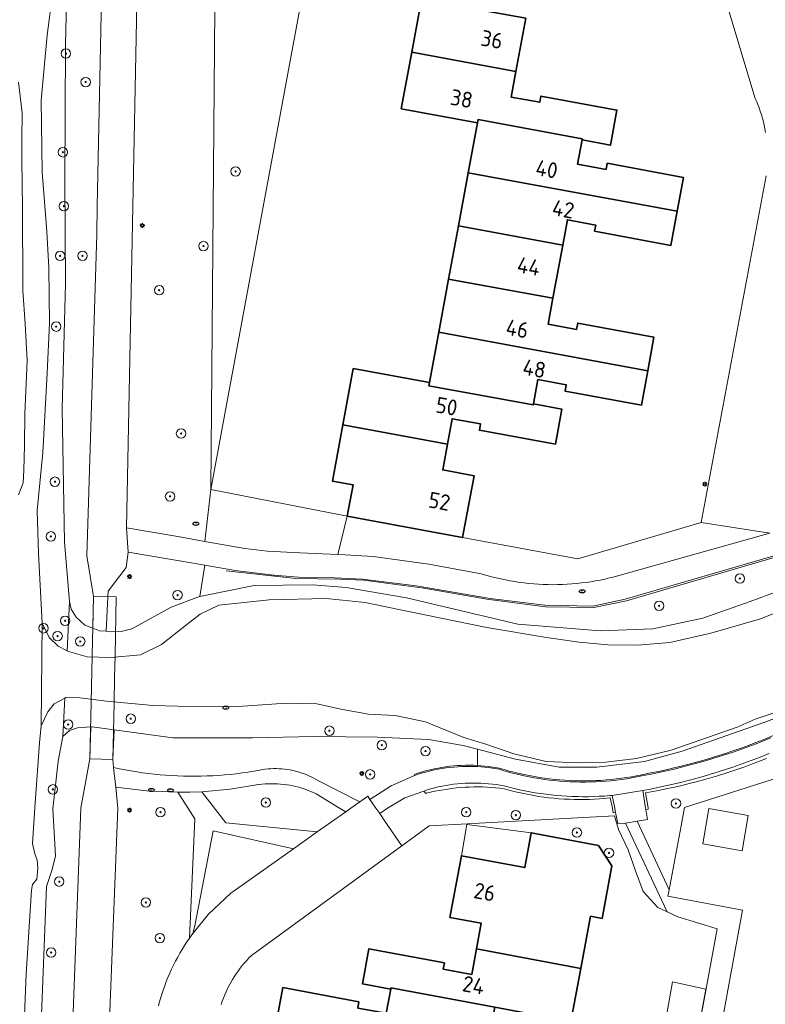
# Model space of a CAD drawing. Header units: metres. Extents: x 152610 to 160096, y 456114 to 462495.
# Tile 606 of 656: x 158664 to 158727, y 460733 to 460817. Entities that reach past the tile are written whole.
import ezdxf
from ezdxf.enums import TextEntityAlignment as Align

# ---------------------------------------------------------------- set-up
doc = ezdxf.new("R2010")
doc.units = ezdxf.units.M
doc.header["$LTSCALE"] = 0.5
doc.layers.get('0').update_dxf_attribs({"linetype": 'CONTINUOUS'})
for name, color, linetype, lineweight in [('B-PV-GR-BEPLANTING_CULTUUR_BOSPLANTSOEN-GV', 251, 'CONTINUOUS', 18), ('B-PV-GR-BOOM-S', 251, 'CONTINUOUS', 25), ('B-PV-GW-TALUD_KRUIN-G', 251, 'CONTINUOUS', 18), ('B-PV-IE-MEUBILAIR-S', 251, 'CONTINUOUS', 25), ('B-PV-IE-TERREINAFSCHEIDING_KUNSTMATIG_HEKWERK-G', 251, 'IE-TERREINAFSCHEIDING_KUNSTMATIG-SO', 18), ('B-PV-IE-TERREINAFSCHEIDING_KUNSTMATIG_MUUR-GV', 251, 'CONTINUOUS', 18), ('B-PV-KW-KUNSTWERK_DEK-GV', 251, 'CONTINUOUS', 18), ('B-PV-OG-BEBOUWING-GV', 6, 'CONTINUOUS', 35), ('B-PV-OG-BEBOUWING-T18', 1, 'CONTINUOUS', 18), ('B-PV-OG-BEBOUWING_OVERBOUWING-GV', 251, 'CONTINUOUS', 18), ('B-PV-OG-BEBOUWING_SCHUUR-GV', 251, 'CONTINUOUS', 18), ('B-PV-OG-TERREIN_BEGROEID-GV', 251, 'CONTINUOUS', 18), ('B-PV-OG-TERREIN_OEVER-GV', 251, 'CONTINUOUS', 18), ('B-PV-OG-WATER_SLOOT-GV', 251, 'CONTINUOUS', 18), ('B-PV-VH-GESLOTENVERHARDING_ASFALT-GV', 251, 'CONTINUOUS', 18), ('B-PV-VH-HALFVERHARDING_GRAVEL-GV', 251, 'CONTINUOUS', 18), ('B-PV-VH-OPENVERHARDING_BETONELEMENT-GV', 251, 'CONTINUOUS', 18), ('B-PV-VH-OPENVERHARDING_BETONSTRAATSTEEN-GV', 251, 'CONTINUOUS', 18), ('B-PV-VH-OPENVERHARDING_STRAATBAKSTEEN-GV', 251, 'CONTINUOUS', 18)]:
    doc.layers.add(name, color=color, linetype=linetype, lineweight=lineweight)
doc.styles.add('NLCS-ISO', font='NLCS-ISO.ttf')
doc.styles.add('NLCS-ISO-M750-T18', font='NLCS-ISO.ttf', dxfattribs={"height": 1.35})
doc.linetypes.add('IE-TERREINAFSCHEIDING_KUNSTMATIG-SO', pattern='A,4,[82,NLCS.SHX,S=0.75,R=90,X=0,Y=0],4,-2', length=10)

# ---------------------------------------------------------------- blocks, each defined once
blk = doc.blocks.new('SIE-MEUBILAIR_PAAL_LICHTMAST-SO')
for points in [[(-0.62, 0), (-1, 0)], [(-0.71, 0.71), (-0.44, 0.44)], [(0, 1), (0, 0.62)], [(0.44, 0.44), (0.71, 0.71)], [(1, 0), (0.62, 0)], [(-0.71, -0.71), (-0.44, -0.44)], [(0, -0.62), (0, -1)], [(0.44, -0.44), (0.71, -0.71)]]:
    blk.add_lwpolyline(points)
blk.add_circle((0, 0), 0.5)
blk = doc.blocks.new('SIE-MEUBILAIR_PUT_RIOOLPUT-SO')
blk.add_ellipse((0, 0), major_axis=(1.25, 0), ratio=0.54)
at = {"style": 'NLCS-ISO'}
blk.add_text('ri', height=0.75, dxfattribs=at).set_placement((-0.04, 0.07), align=Align.MIDDLE_CENTER)
blk = doc.blocks.new('SGR-BOOM_GBKN-SO')
at = {"linetype": 'ByBlock', "lineweight": 18}
h = blk.add_hatch(color=0, dxfattribs=at)
h.dxf.hatch_style = 1
edge = h.paths.add_edge_path()
edge.add_arc((0, 0), 0.25, 0, 360)
at = {"color": 0, "linetype": 'ByBlock', "lineweight": 18}
for radius in [2, 0.25]:
    blk.add_circle((0, 0), radius, dxfattribs=at)
at = {"color": 0, "linetype": 'ByBlock', "lineweight": 18, "style": 'NLCS-ISO'}
blk.add_attdef('SOORT', (2.5, 0), '', height=1.5, dxfattribs=at)

msp = doc.modelspace()

# ---------------------------------------------------------------- linework, layer by layer
at = {"layer": 'B-PV-GR-BEPLANTING_CULTUUR_BOSPLANTSOEN-GV', "flags": 128}
for points in [[(158683.718, 460844.678), (158680.819, 460845.218), (158680.265, 460777.066), (158689.962, 460829.575), (158681.522, 460830.43)], [(158670.688, 460829.882), (158669.612, 460830.155), (158669.113, 460826.833), (158668.063, 460820.99), (158667.915, 460814.861), (158667.856, 460803.36), (158667.908, 460794.531), (158667.631, 460783.939), (158667.843, 460772.604), (158668.26, 460767.553), (158668.409, 460766.905), (158668.839, 460766.23), (158669.569, 460765.556), (158670.239, 460765.292), (158670.297, 460767.981), (158669.735, 460771.425), (158670.588, 460798.743), (158670.613, 460801.114), (158671.2, 460829.718)], [(158691.833, 460774.794), (158680.265, 460777.066), (158679.75, 460772.656), (158683.149, 460772.043), (158685.074, 460771.822), (158687.804, 460771.691), (158691.03, 460771.545)], [(158701.634, 460772.985), (158691.833, 460774.794), (158691.03, 460771.545), (158691.654, 460771.517), (158694.026, 460771.385), (158698.771, 460770.72), (158703.199, 460769.898), (158704.074, 460769.658), (158704.468, 460769.559), (158704.863, 460769.468), (158705.26, 460769.384), (158705.658, 460769.308), (158706.058, 460769.24), (158706.459, 460769.181), (158706.861, 460769.128), (158707.264, 460769.084), (158707.668, 460769.048), (158708.073, 460769.02), (158708.478, 460769), (158708.883, 460768.988), (158709.289, 460768.983), (158709.695, 460768.987), (158710.1, 460768.999), (158710.505, 460769.019), (158710.91, 460769.047), (158711.314, 460769.082), (158711.717, 460769.126), (158712.119, 460769.177), (158712.521, 460769.237), (158712.92, 460769.305), (158713.319, 460769.38), (158713.716, 460769.463), (158714.111, 460769.554), (158714.298, 460769.6), (158727.7, 460773.349), (158721.873, 460774.268), (158711.408, 460771.172)], [(158679.312, 460767.977), (158679.741, 460770.629), (158678.75, 460770.8), (158673.239, 460771.75), (158673.08, 460770.45), (158671.532, 460768.422), (158671.51, 460767.953), (158671.374, 460765.024), (158671.808, 460764.989), (158672.65, 460765.013), (158673.54, 460765.241), (158676.888, 460767.08), (158679.303, 460767.976)], [(158702.898, 460755.003), (158701.687, 460755.318), (158698.741, 460755.834), (158694.413, 460756.041), (158689.034, 460756.092), (158683.788, 460755.965), (158677.04, 460755.983), (158672.049, 460756.653), (158671.938, 460754.142), (158672.01, 460753.45), (158672.498, 460753.346), (158672.987, 460753.249), (158673.478, 460753.161), (158673.97, 460753.08), (158674.463, 460753.008), (158674.957, 460752.943), (158675.453, 460752.886), (158675.949, 460752.837), (158676.446, 460752.796), (158676.944, 460752.763), (158677.442, 460752.738), (158677.94, 460752.721), (158678.438, 460752.712), (158678.937, 460752.711), (158679.436, 460752.718), (158679.934, 460752.733), (158680.432, 460752.756), (158680.93, 460752.787), (158681.427, 460752.826), (158681.924, 460752.873), (158682.419, 460752.928), (158682.914, 460752.991), (158683.407, 460753.062), (158683.9, 460753.141), (158684.259, 460753.203), (158684.412, 460753.234), (158684.645, 460753.275), (158684.879, 460753.308), (158685.114, 460753.333), (158685.349, 460753.35), (158685.585, 460753.359), (158685.821, 460753.36), (158686.058, 460753.353), (158686.293, 460753.338), (158686.528, 460753.315), (158686.762, 460753.284), (158686.995, 460753.245), (158687.227, 460753.198), (158687.457, 460753.144), (158687.684, 460753.082), (158687.91, 460753.012), (158688.133, 460752.934), (158688.353, 460752.849), (158688.571, 460752.757), (158688.785, 460752.657), (158688.995, 460752.55), (158689.202, 460752.436), (158689.405, 460752.315), (158692.912, 460750.542), (158693.576, 460751.011), (158693.757, 460750.749), (158695.571, 460751.907), (158697.543, 460752.771), (158697.569, 460752.78), (158697.63, 460752.801), (158697.947, 460752.905), (158698.266, 460753.002), (158698.588, 460753.091), (158698.911, 460753.172), (158699.236, 460753.245), (158699.563, 460753.31), (158699.892, 460753.368), (158700.222, 460753.417), (158700.552, 460753.459), (158700.884, 460753.493), (158701.217, 460753.519), (158701.55, 460753.537), (158701.883, 460753.546), (158702.216, 460753.548), (158702.55, 460753.542), (158702.883, 460753.528)], [(158685.649, 460752.075), (158685.387, 460752.077), (158685.124, 460752.072), (158684.861, 460752.058), (158684.6, 460752.036), (158684.339, 460752.007), (158684.3, 460752.002), (158681.905, 460751.615), (158679.488, 460751.398), (158681.522, 460748.755), (158689.293, 460747.976), (158691.709, 460749.688), (158691.179, 460750), (158689.197, 460751.215), (158688.959, 460751.326), (158688.717, 460751.429), (158688.473, 460751.526), (158688.226, 460751.614), (158687.976, 460751.695), (158687.723, 460751.769), (158687.469, 460751.835), (158687.213, 460751.893), (158686.955, 460751.943), (158686.696, 460751.985), (158686.435, 460752.019), (158686.174, 460752.046), (158685.912, 460752.064)], [(158703.316, 460751.801), (158702.946, 460751.807), (158702.575, 460751.805), (158702.205, 460751.795), (158701.835, 460751.777), (158701.466, 460751.752), (158701.097, 460751.718), (158700.729, 460751.676), (158700.363, 460751.626), (158699.997, 460751.569), (158699.632, 460751.503), (158699.269, 460751.43), (158698.908, 460751.349), (158698.549, 460751.26), (158698.503, 460751.248), (158698.326, 460751.455), (158696.713, 460750.891), (158695.255, 460749.999), (158694.592, 460749.539), (158695.04, 460748.888), (158696.473, 460746.807), (158698.794, 460748.501), (158702.039, 460748.676), (158703.032, 460748.729), (158714.522, 460749.348), (158714.636, 460748.965), (158714.872, 460748.175), (158715.688, 460746.47), (158716.318, 460744.686), (158716.946, 460742.928), (158718.213, 460741.552), (158718.996, 460741.195), (158715.461, 460748.739), (158714.811, 460748.688), (158714.619, 460749.636), (158714.423, 460749.596), (158714.341, 460750), (158714.163, 460750.877), (158714.106, 460750.871), (158713.678, 460750.828), (158713.249, 460750.794), (158712.819, 460750.767), (158712.389, 460750.748), (158711.959, 460750.738), (158711.529, 460750.735), (158711.099, 460750.741), (158710.668, 460750.754), (158710.239, 460750.775), (158709.809, 460750.805), (158709.381, 460750.842), (158708.953, 460750.887), (158708.526, 460750.941), (158708.1, 460751.002), (158707.675, 460751.071), (158707.251, 460751.148), (158706.83, 460751.233), (158706.409, 460751.325), (158705.991, 460751.426), (158705.574, 460751.534), (158705.16, 460751.65), (158704.793, 460751.696), (158704.424, 460751.734), (158704.055, 460751.764), (158703.686, 460751.786)]]:
    msp.add_lwpolyline(points, close=True, dxfattribs=at)
for points in [[(158668.088, 460719.834), (158669.23, 460750), (158669.999, 460754.184), (158670.058, 460756.895), (158668.932, 460756.836), (158668.266, 460756.59), (158667.688, 460756.093), (158667.303, 460754), (158666.853, 460749.931), (158667.079, 460745.944), (158666.786, 460744.79), (158666.31, 460743.335), (158665.88, 460732.452)], [(158727.42, 460754.215), (158726.836, 460753.984), (158726.249, 460753.76), (158725.66, 460753.543), (158725.067, 460753.334), (158724.473, 460753.132), (158723.875, 460752.938), (158723.275, 460752.752), (158722.673, 460752.573), (158722.069, 460752.402), (158721.462, 460752.238), (158720.854, 460752.083), (158720.243, 460751.935), (158719.631, 460751.795), (158719.017, 460751.663), (158718.401, 460751.538), (158717.784, 460751.422), (158717.165, 460751.313), (158717.368, 460750.032), (158717.388, 460749.908), (158717.178, 460749.875), (158717.311, 460749.042), (158716.461, 460748.891), (158719.157, 460743.075), (158720.172, 460748.501), (158720.461, 460750.05), (158732.515, 460753.909)], [(158675.816, 460733.209), (158675.882, 460733.457), (158675.986, 460733.823), (158676.098, 460734.188), (158676.218, 460734.55), (158676.345, 460734.91), (158676.48, 460735.266), (158676.622, 460735.62), (158676.772, 460735.971), (158676.929, 460736.319), (158677.093, 460736.663), (158677.264, 460737.004), (158677.443, 460737.341), (158677.628, 460737.674), (158677.821, 460738.003), (158678.02, 460738.329), (158678.226, 460738.65), (158678.439, 460738.966), (158678.911, 460749.104), (158677.454, 460751.346), (158674.811, 460751.458), (158672.184, 460751.772), (158672.368, 460750), (158671.173, 460719.801)]]:
    msp.add_lwpolyline(points, dxfattribs=at)
at = {"layer": 'B-PV-GW-TALUD_KRUIN-G', "flags": 128}
msp.add_lwpolyline([(158670.239, 460765.292), (158670.297, 460767.981), (158669.735, 460771.425), (158670.588, 460798.743), (158670.613, 460801.114), (158671.2, 460829.718)], dxfattribs=at)
at = {"layer": 'B-PV-IE-TERREINAFSCHEIDING_KUNSTMATIG_HEKWERK-G', "flags": 128}
for points in [[(158670.688, 460829.882), (158671.2, 460829.718), (158670.613, 460801.114), (158670.588, 460798.743), (158669.735, 460771.425), (158670.297, 460767.981), (158670.239, 460765.292)], [(158681.557, 460770.146), (158687.478, 460769.509), (158691.226, 460769.452), (158693.25, 460769.359), (158698.348, 460768.684), (158703.688, 460767.766), (158708.673, 460767.091), (158712.758, 460767.054), (158715.551, 460767.616), (158728.837, 460771.532)], [(158697.511, 460752.865), (158697.598, 460752.896), (158697.917, 460753), (158698.239, 460753.098), (158698.562, 460753.188), (158698.888, 460753.268), (158699.216, 460753.342), (158699.545, 460753.408), (158699.876, 460753.467), (158700.208, 460753.517), (158700.542, 460753.558), (158700.875, 460753.593), (158701.21, 460753.618), (158701.545, 460753.636), (158701.882, 460753.646), (158702.217, 460753.648), (158702.553, 460753.642), (158702.872, 460753.629), (158702.877, 460753.629), (158703.818, 460753.546), (158704.724, 460753.406), (158705.17, 460753.274), (158705.59, 460753.156), (158706.012, 460753.045), (158706.436, 460752.942), (158706.862, 460752.846), (158707.291, 460752.76), (158707.719, 460752.68), (158708.15, 460752.607), (158708.583, 460752.544), (158709.015, 460752.487), (158709.449, 460752.44), (158709.883, 460752.4), (158710.319, 460752.367), (158710.755, 460752.343), (158711.191, 460752.326), (158711.628, 460752.318), (158712.065, 460752.317), (158712.501, 460752.325), (158712.937, 460752.34), (158713.374, 460752.363), (158713.809, 460752.396), (158714.244, 460752.435), (158714.677, 460752.481), (158715.111, 460752.537), (158715.543, 460752.6), (158715.973, 460752.671), (158716.403, 460752.75), (158716.831, 460752.836), (158716.952, 460752.862), (158717.607, 460752.989), (158718.257, 460753.123), (158718.905, 460753.265), (158719.55, 460753.414), (158720.194, 460753.571), (158720.837, 460753.736), (158721.477, 460753.909), (158722.114, 460754.089), (158722.751, 460754.277), (158723.384, 460754.472), (158724.016, 460754.676), (158724.644, 460754.887), (158725.27, 460755.105), (158725.893, 460755.331), (158726.513, 460755.564), (158727.132, 460755.805), (158727.746, 460756.053), (158728.358, 460756.309), (158728.967, 460756.572), (158729.572, 460756.843), (158730.174, 460757.121), (158730.484, 460757.266), (158730.693, 460757.397), (158731.01, 460757.583), (158731.333, 460757.763), (158731.659, 460757.936), (158731.988, 460758.102), (158732.321, 460758.26), (158732.658, 460758.412), (158732.998, 460758.556), (158733.341, 460758.692), (158733.686, 460758.821), (158734.035, 460758.942), (158734.385, 460759.056), (158734.739, 460759.162), (158735.095, 460759.261), (158735.445, 460759.35), (158737.109, 460759.665), (158738.779, 460759.814), (158738.821, 460759.816), (158739.136, 460759.829), (158739.452, 460759.835), (158739.77, 460759.832), (158739.765, 460759.832), (158740.083, 460759.821), (158740.399, 460759.803), (158740.714, 460759.776), (158740.799, 460759.767), (158741.027, 460759.742), (158741.34, 460759.698), (158741.652, 460759.648), (158741.962, 460759.589), (158742.271, 460759.523), (158742.578, 460759.448), (158742.884, 460759.366), (158743.186, 460759.276), (158743.487, 460759.178), (158743.785, 460759.072), (158744.079, 460758.96), (158744.371, 460758.839), (158744.661, 460758.711), (158744.946, 460758.576), (158745.228, 460758.434), (158745.506, 460758.284), (158745.781, 460758.127), (158746.051, 460757.964), (158746.316, 460757.795), (158746.888, 460757.393)]]:
    msp.add_lwpolyline(points, dxfattribs=at)
at = {"layer": 'B-PV-IE-TERREINAFSCHEIDING_KUNSTMATIG_MUUR-GV', "flags": 128}
msp.add_lwpolyline([(158727.647, 460754.644), (158727.036, 460754.398), (158726.422, 460754.16), (158725.805, 460753.929), (158725.185, 460753.705), (158724.562, 460753.489), (158723.937, 460753.281), (158723.31, 460753.08), (158722.68, 460752.887), (158722.048, 460752.701), (158721.413, 460752.523), (158720.777, 460752.353), (158720.139, 460752.191), (158719.498, 460752.036), (158718.856, 460751.889), (158718.212, 460751.751), (158717.566, 460751.619), (158716.919, 460751.496), (158717.156, 460749.999), (158717.178, 460749.875), (158717.388, 460749.908), (158717.368, 460750.032), (158717.165, 460751.313), (158717.784, 460751.422), (158718.401, 460751.538), (158719.017, 460751.663), (158719.631, 460751.795), (158720.243, 460751.935), (158720.854, 460752.083), (158721.462, 460752.238), (158722.069, 460752.402), (158722.673, 460752.573), (158723.275, 460752.752), (158723.875, 460752.938), (158724.473, 460753.132), (158725.067, 460753.334), (158725.66, 460753.543), (158726.249, 460753.76), (158726.836, 460753.984), (158727.42, 460754.215)], dxfattribs=at)
msp.add_lwpolyline([(158702.84, 460752.132), (158702.51, 460752.135), (158702.18, 460752.129), (158701.851, 460752.116), (158701.522, 460752.094), (158701.194, 460752.065), (158700.866, 460752.028), (158700.54, 460751.982), (158700.214, 460751.929), (158699.89, 460751.868), (158699.568, 460751.799), (158699.247, 460751.722), (158698.929, 460751.638), (158698.612, 460751.546), (158698.326, 460751.455), (158698.503, 460751.248), (158698.549, 460751.26), (158698.908, 460751.349), (158699.269, 460751.43), (158699.632, 460751.503), (158699.997, 460751.569), (158700.363, 460751.626), (158700.729, 460751.676), (158701.097, 460751.718), (158701.466, 460751.752), (158701.835, 460751.777), (158702.205, 460751.795), (158702.575, 460751.805), (158702.946, 460751.807), (158703.316, 460751.801), (158703.686, 460751.786), (158704.055, 460751.764), (158704.424, 460751.734), (158704.793, 460751.696), (158705.16, 460751.65), (158705.574, 460751.534), (158705.991, 460751.426), (158706.409, 460751.325), (158706.83, 460751.233), (158707.251, 460751.148), (158707.675, 460751.071), (158708.1, 460751.002), (158708.526, 460750.941), (158708.953, 460750.887), (158709.381, 460750.842), (158709.809, 460750.805), (158710.239, 460750.775), (158710.668, 460750.754), (158711.099, 460750.741), (158711.529, 460750.735), (158711.959, 460750.738), (158712.389, 460750.748), (158712.819, 460750.767), (158713.249, 460750.794), (158713.678, 460750.828), (158714.106, 460750.871), (158714.163, 460750.877), (158714.341, 460750), (158714.423, 460749.596), (158714.619, 460749.636), (158714.545, 460750), (158714.328, 460751.083), (158714.226, 460751.074), (158714.125, 460751.065), (158713.686, 460751.032), (158713.233, 460751.005), (158712.778, 460750.987), (158712.324, 460750.976), (158711.869, 460750.974), (158711.415, 460750.979), (158710.96, 460750.993), (158710.506, 460751.014), (158710.052, 460751.044), (158709.6, 460751.081), (158709.147, 460751.127), (158708.696, 460751.18), (158708.245, 460751.242), (158707.796, 460751.311), (158707.348, 460751.388), (158706.901, 460751.473), (158706.456, 460751.566), (158706.013, 460751.666), (158705.571, 460751.775), (158705.132, 460751.891), (158704.808, 460751.949), (158704.482, 460752), (158704.155, 460752.042), (158703.827, 460752.076), (158703.498, 460752.103), (158703.169, 460752.122)], close=True, dxfattribs=at)
at = {"layer": 'B-PV-KW-KUNSTWERK_DEK-GV', "flags": 128}
msp.add_lwpolyline([(158672.236, 460767.937), (158670.297, 460767.981), (158670.188, 460762.932), (158670.103, 460758.976), (158669.999, 460754.184), (158671.938, 460754.142), (158672.042, 460758.895), (158672.09, 460761.127), (158672.129, 460762.967)], close=True, dxfattribs=at)
at = {"layer": 'B-PV-OG-BEBOUWING-GV', "flags": 128}
for points in [[(158706.993, 460817.096), (158698.149, 460818.729), (158697.314, 460814.217), (158706.161, 460812.584)], [(158706.161, 460812.584), (158697.314, 460814.217), (158696.424, 460809.416), (158702.894, 460808.221), (158702.943, 460808.486), (158711.789, 460806.853), (158711.771, 460806.755), (158714.185, 460806.31), (158714.735, 460809.292), (158708.27, 460810.486), (158708.172, 460809.957), (158705.759, 460810.402)], [(158711.789, 460806.853), (158702.943, 460808.486), (158702.894, 460808.221), (158702.11, 460803.974), (158719.845, 460800.7), (158720.377, 460803.582), (158713.902, 460804.779), (158713.804, 460804.249), (158711.391, 460804.695), (158711.771, 460806.755)], [(158719.845, 460800.7), (158702.11, 460803.974), (158701.278, 460799.46), (158710.124, 460797.827), (158710.52, 460799.976), (158712.934, 460799.53), (158712.834, 460799), (158719.311, 460797.804)], [(158710.124, 460797.827), (158701.278, 460799.46), (158700.445, 460794.946), (158709.291, 460793.313)], [(158709.291, 460793.313), (158700.445, 460794.946), (158699.612, 460790.433), (158717.345, 460787.16), (158717.871, 460790.007), (158711.398, 460791.2), (158711.3, 460790.672), (158708.886, 460791.118)], [(158717.345, 460787.16), (158699.612, 460790.433), (158698.821, 460786.146), (158698.772, 460785.881), (158707.619, 460784.249), (158707.637, 460784.347), (158708.017, 460786.408), (158710.43, 460785.963), (158710.333, 460785.432), (158716.806, 460784.237)], [(158698.821, 460786.146), (158692.343, 460787.341), (158691.46, 460782.563), (158700.348, 460780.919), (158700.747, 460783.082), (158703.161, 460782.637), (158703.063, 460782.105), (158709.501, 460780.919), (158710.05, 460783.901), (158707.637, 460784.347), (158707.619, 460784.249), (158698.772, 460785.881)], [(158700.348, 460780.919), (158691.46, 460782.563), (158690.578, 460777.785), (158692.326, 460777.465), (158691.833, 460774.794), (158701.634, 460772.985), (158702.602, 460778.239), (158699.944, 460778.731)], [(158713.17, 460746.84), (158707.458, 460747.905), (158706.909, 460744.953), (158701.532, 460745.955), (158700.558, 460740.716), (158703.208, 460740.221), (158702.801, 460738.038), (158711.663, 460736.384), (158712.489, 460740.817), (158713.474, 460740.634), (158714.306, 460745.107)], [(158700.092, 460736.859), (158693.672, 460738.053), (158693.12, 460735.079), (158695.526, 460734.631), (158695.544, 460734.729), (158704.366, 460733.085), (158710.825, 460731.882), (158711.663, 460736.384), (158702.801, 460738.038), (158702.4, 460735.882), (158699.993, 460736.329)], [(158692.835, 460733.553), (158686.379, 460734.755), (158685.842, 460731.868), (158703.527, 460728.577), (158704.366, 460733.085), (158695.544, 460734.729), (158695.526, 460734.631), (158695.143, 460732.575), (158692.737, 460733.024)]]:
    msp.add_lwpolyline(points, close=True, dxfattribs=at)
at = {"layer": 'B-PV-OG-BEBOUWING_OVERBOUWING-GV', "flags": 128}
for points in [[(158707.458, 460747.905), (158701.982, 460748.607), (158701.532, 460745.955), (158706.909, 460744.953)], [(158722.288, 460734.634), (158719.448, 460735.259), (158718.935, 460732.353), (158721.631, 460731.041)]]:
    msp.add_lwpolyline(points, close=True, dxfattribs=at)
at = {"layer": 'B-PV-OG-BEBOUWING_SCHUUR-GV', "flags": 128}
msp.add_lwpolyline([(158725.866, 460749.39), (158722.533, 460749.959), (158722.02, 460746.957), (158725.354, 460746.388)], close=True, dxfattribs=at)
at = {"layer": 'B-PV-OG-TERREIN_BEGROEID-GV', "flags": 128}
for points in [[(158675.512, 460896.677), (158674.302, 460834.148), (158673.105, 460773.803), (158677.452, 460773.07), (158679.75, 460772.656), (158680.265, 460777.066), (158680.819, 460845.218), (158681.981, 460863.403), (158682.273, 460867.986)], [(158730.685, 460772.199), (158715.435, 460767.74), (158712.696, 460767.157), (158708.623, 460767.241), (158703.967, 460767.817), (158697.699, 460768.884), (158693.133, 460769.46), (158690.761, 460769.569), (158687.717, 460769.609), (158685.569, 460769.786), (158682.333, 460770.182), (158679.741, 460770.629), (158679.312, 460767.977), (158683.925, 460768.903), (158688.891, 460768.961), (158691.738, 460768.755), (158696.855, 460767.856), (158706.326, 460765.626), (158713.309, 460765.067), (158717.79, 460765.239), (158722.016, 460766.144), (158726.044, 460767.562), (158730.633, 460769.254)], [(158734.155, 460759.898), (158727.291, 460757.308), (158720.277, 460754.846), (158717.078, 460753.976), (158713.025, 460753.487), (158709.83, 460753.469), (158706.118, 460754.163), (158702.898, 460755.003), (158702.883, 460753.528), (158703.806, 460753.447), (158704.722, 460753.305), (158705.142, 460753.178), (158705.564, 460753.059), (158705.988, 460752.948), (158706.414, 460752.845), (158706.842, 460752.749), (158707.271, 460752.661), (158707.702, 460752.581), (158708.135, 460752.509), (158708.568, 460752.445), (158709.003, 460752.389), (158709.439, 460752.34), (158709.875, 460752.3), (158710.313, 460752.267), (158710.75, 460752.243), (158711.188, 460752.226), (158711.627, 460752.218), (158712.065, 460752.218), (158712.504, 460752.225), (158712.942, 460752.24), (158713.38, 460752.264), (158713.817, 460752.296), (158714.253, 460752.335), (158714.689, 460752.383), (158715.124, 460752.438), (158715.558, 460752.501), (158715.991, 460752.572), (158716.422, 460752.652), (158716.852, 460752.738), (158716.975, 460752.765), (158717.627, 460752.891), (158718.278, 460753.025), (158718.927, 460753.167), (158719.574, 460753.317), (158720.219, 460753.474), (158720.862, 460753.639), (158721.504, 460753.812), (158722.143, 460753.993), (158722.78, 460754.181), (158723.414, 460754.377), (158724.047, 460754.581), (158724.676, 460754.792), (158725.303, 460755.011), (158725.928, 460755.237), (158726.55, 460755.471), (158727.168, 460755.712), (158727.784, 460755.961)]]:
    msp.add_lwpolyline(points, dxfattribs=at)
for points in [[(158670.239, 460765.292), (158670.801, 460765.07), (158671.374, 460765.024), (158671.51, 460767.953), (158670.297, 460767.981)], [(158670.058, 460756.895), (158669.999, 460754.184), (158671.938, 460754.142), (158672.049, 460756.653), (158670.19, 460756.902)]]:
    msp.add_lwpolyline(points, close=True, dxfattribs=at)
at = {"layer": 'B-PV-OG-TERREIN_OEVER-GV', "flags": 128}
for points in [[(158666.845, 460819.374), (158666.364, 460815.673), (158665.854, 460810.113), (158665.948, 460804.015), (158666.326, 460798.983), (158666.499, 460795.886), (158666.565, 460791.201), (158666.377, 460786.94), (158665.99, 460780.22), (158665.516, 460775.28), (158665.634, 460771.641), (158665.94, 460765.718), (158666.547, 460764.482), (158667.307, 460763.751), (158668.053, 460763.375), (158668.26, 460767.553), (158667.843, 460772.604), (158667.631, 460783.939), (158667.908, 460794.531), (158667.856, 460803.36), (158667.915, 460814.861), (158668.063, 460820.99)], [(158663.921, 460776.606), (158664.341, 460777.635), (158664.392, 460778.7), (158664.438, 460780.811), (158664.481, 460783.483), (158664.667, 460788.034), (158664.494, 460791.131), (158664.303, 460793.976), (158664.29, 460796.222), (158664.273, 460799.049), (158664.263, 460800.733), (158664.249, 460803.231), (158664.22, 460804.818), (158664.208, 460806.851), (158664.253, 460809.058), (158663.928, 460811.67)], [(158730.633, 460769.254), (158726.044, 460767.562), (158722.016, 460766.144), (158717.79, 460765.239), (158713.309, 460765.067), (158706.326, 460765.626), (158696.855, 460767.856), (158691.738, 460768.755), (158688.891, 460768.961), (158683.925, 460768.903), (158679.312, 460767.977), (158679.303, 460767.976), (158676.888, 460767.08), (158673.54, 460765.241), (158672.65, 460765.013), (158671.808, 460764.989), (158671.374, 460765.024), (158670.801, 460765.07), (158670.239, 460765.292), (158669.569, 460765.556), (158668.839, 460766.23), (158668.409, 460766.905), (158668.26, 460767.553), (158668.053, 460763.375), (158668.181, 460763.311), (158669.771, 460762.855), (158671.766, 460762.789), (158674.281, 460763.017), (158676.057, 460763.899), (158678.216, 460765.596), (158679.353, 460766.474), (158680.936, 460767.238), (158685.212, 460767.709), (158690.052, 460767.795), (158693.346, 460767.466), (158697.048, 460766.694), (158703.696, 460765.345), (158708.756, 460764.492), (158711.534, 460764.1), (158713.944, 460763.877), (158716.483, 460763.849), (158719.233, 460764.074), (158722.713, 460764.869), (158726.927, 460766.075), (158731.626, 460767.939)], [(158733.739, 460759.977), (158726.473, 460757.553), (158724.948, 460756.886), (158719.325, 460754.936), (158716.386, 460754.222), (158713.774, 460753.916), (158711.432, 460753.844), (158708.72, 460753.964), (158705.967, 460754.626), (158703.6, 460755.444), (158701.738, 460756.014), (158698.478, 460757.331), (158695.919, 460757.858), (158693.653, 460757.98), (158691.424, 460758.374), (158689.253, 460758.865), (158686.658, 460758.907), (158682.574, 460758.632), (158679.593, 460758.615), (158675.332, 460758.725), (158671.4, 460759.089), (158669.133, 460759.366), (158667.932, 460759.398), (158667.852, 460759.353), (158667.688, 460756.093), (158668.266, 460756.59), (158668.932, 460756.836), (158670.058, 460756.895), (158670.19, 460756.902), (158672.049, 460756.653), (158677.04, 460755.983), (158683.788, 460755.965), (158689.034, 460756.092), (158694.413, 460756.041), (158698.741, 460755.834), (158701.687, 460755.318), (158702.898, 460755.003), (158706.118, 460754.163), (158709.83, 460753.469), (158713.025, 460753.487), (158717.078, 460753.976), (158720.277, 460754.846), (158727.291, 460757.308), (158734.155, 460759.898)], [(158665.88, 460732.452), (158666.31, 460743.335), (158666.786, 460744.79), (158667.079, 460745.944), (158666.853, 460749.931), (158667.303, 460754), (158667.688, 460756.093), (158667.852, 460759.353), (158666.968, 460758.85), (158666.41, 460758.189), (158665.855, 460757.004), (158665.728, 460755.552), (158665.352, 460750.457), (158665.12, 460746.99), (158665.309, 460746.13), (158665.525, 460745.579), (158665.587, 460744.941), (158665.477, 460743.982), (158665.121, 460743.525), (158665.037, 460743.03), (158664.585, 460735.932), (158664.247, 460727.411)]]:
    msp.add_lwpolyline(points, dxfattribs=at)
at = {"layer": 'B-PV-OG-WATER_SLOOT-GV', "flags": 128}
for points in [[(158664.247, 460727.411), (158664.585, 460735.932), (158665.037, 460743.03), (158665.121, 460743.525), (158665.477, 460743.982), (158665.587, 460744.941), (158665.525, 460745.579), (158665.309, 460746.13), (158665.12, 460746.99), (158665.352, 460750.457), (158665.728, 460755.552), (158665.855, 460757.004), (158665.94, 460765.718), (158665.634, 460771.641), (158665.516, 460775.28), (158665.99, 460780.22), (158666.377, 460786.94), (158666.565, 460791.201), (158666.499, 460795.886), (158666.326, 460798.983), (158665.948, 460804.015), (158665.854, 460810.113), (158666.364, 460815.673), (158666.845, 460819.374)], [(158663.928, 460811.67), (158664.253, 460809.058), (158664.208, 460806.851), (158664.22, 460804.818), (158664.249, 460803.231), (158664.263, 460800.733), (158664.273, 460799.049), (158664.29, 460796.222), (158664.303, 460793.976), (158664.494, 460791.131), (158664.667, 460788.034), (158664.481, 460783.483), (158664.438, 460780.811), (158664.392, 460778.7), (158664.341, 460777.635), (158663.921, 460776.606)], [(158731.626, 460767.939), (158726.927, 460766.075), (158722.713, 460764.869), (158719.233, 460764.074), (158716.483, 460763.849), (158713.944, 460763.877), (158711.534, 460764.1), (158708.756, 460764.492), (158703.696, 460765.345), (158697.048, 460766.694), (158693.346, 460767.466), (158690.052, 460767.795), (158685.212, 460767.709), (158680.936, 460767.238), (158679.353, 460766.474), (158678.216, 460765.596), (158676.057, 460763.899), (158674.281, 460763.017), (158671.766, 460762.789), (158669.771, 460762.855), (158668.181, 460763.311), (158668.053, 460763.375), (158667.307, 460763.751), (158666.547, 460764.482), (158665.94, 460765.718), (158665.855, 460757.004), (158666.41, 460758.189), (158666.968, 460758.85), (158667.852, 460759.353), (158667.932, 460759.398), (158669.133, 460759.366), (158671.4, 460759.089), (158675.332, 460758.725), (158679.593, 460758.615), (158682.574, 460758.632), (158686.658, 460758.907), (158689.253, 460758.865), (158691.424, 460758.374), (158693.653, 460757.98), (158695.919, 460757.858), (158698.478, 460757.331), (158701.738, 460756.014), (158703.6, 460755.444), (158705.967, 460754.626), (158708.72, 460753.964), (158711.432, 460753.844), (158713.774, 460753.916), (158716.386, 460754.222), (158719.325, 460754.936), (158724.948, 460756.886), (158726.473, 460757.553), (158733.739, 460759.977)]]:
    msp.add_lwpolyline(points, dxfattribs=at)
at = {"layer": 'B-PV-VH-GESLOTENVERHARDING_ASFALT-GV', "flags": 128}
msp.add_lwpolyline([(158672.236, 460767.937), (158670.297, 460767.981), (158670.188, 460762.932), (158670.103, 460758.976), (158669.999, 460754.184), (158671.938, 460754.142), (158672.042, 460758.895), (158672.09, 460761.127), (158672.129, 460762.967)], close=True, dxfattribs=at)
at = {"layer": 'B-PV-VH-HALFVERHARDING_GRAVEL-GV', "flags": 128}
msp.add_lwpolyline([(158723.241, 460729.578), (158725.378, 460741.329), (158719.053, 460742.515), (158719.157, 460743.075), (158716.461, 460748.891), (158715.461, 460748.739), (158718.996, 460741.195), (158719.903, 460740.781), (158723.226, 460739.757), (158721.424, 460729.91)], dxfattribs=at)
at = {"layer": 'B-PV-VH-OPENVERHARDING_BETONELEMENT-GV', "flags": 128}
msp.add_lwpolyline([(158687.274, 460746.546), (158680.443, 460748.081), (158678.913, 460740.007), (158678.741, 460739.344), (158680.06, 460740.997), (158681.955, 460742.777)], close=True, dxfattribs=at)
at = {"layer": 'B-PV-VH-OPENVERHARDING_BETONSTRAATSTEEN-GV', "flags": 128}
msp.add_lwpolyline([(158681.137, 460733.324), (158681.232, 460733.598), (158681.334, 460733.871), (158681.443, 460734.14), (158681.56, 460734.406), (158681.683, 460734.668), (158681.815, 460734.928), (158681.953, 460735.183), (158682.098, 460735.435), (158682.25, 460735.682), (158682.409, 460735.925), (158682.574, 460736.164), (158682.746, 460736.398), (158682.925, 460736.628), (158683.109, 460736.852), (158683.3, 460737.071), (158683.497, 460737.285), (158683.699, 460737.493), (158696.473, 460746.807), (158695.04, 460748.888), (158694.592, 460749.539), (158694.274, 460750), (158693.757, 460750.749), (158693.576, 460751.011), (158692.912, 460750.542), (158692.148, 460750), (158691.709, 460749.688), (158689.293, 460747.976), (158687.274, 460746.546), (158681.955, 460742.777), (158680.06, 460740.997), (158678.741, 460739.344), (158678.439, 460738.966), (158678.226, 460738.65), (158678.02, 460738.329), (158677.821, 460738.003), (158677.628, 460737.674), (158677.443, 460737.341), (158677.264, 460737.004), (158677.093, 460736.663), (158676.929, 460736.319), (158676.772, 460735.971), (158676.622, 460735.62), (158676.48, 460735.266), (158676.345, 460734.91), (158676.218, 460734.55), (158676.098, 460734.188), (158675.986, 460733.823), (158675.882, 460733.457), (158675.816, 460733.209)], dxfattribs=at)
at = {"layer": 'B-PV-VH-OPENVERHARDING_STRAATBAKSTEEN-GV', "flags": 128}
for points in [[(158673.105, 460773.803), (158674.302, 460834.148), (158675.512, 460896.677), (158672.563, 460896.708), (158671.144, 460831.678), (158670.688, 460829.882), (158671.2, 460829.718), (158670.613, 460801.114), (158670.588, 460798.743), (158669.735, 460771.425), (158670.297, 460767.981), (158671.51, 460767.953), (158671.532, 460768.422), (158673.08, 460770.45), (158673.239, 460771.75)], [(158671.023, 460715.929), (158671.173, 460719.801), (158672.368, 460750), (158672.184, 460751.772), (158672.01, 460753.45), (158671.938, 460754.142), (158669.999, 460754.184), (158669.23, 460750), (158668.088, 460719.834), (158668.086, 460719.677), (158668.039, 460715.632), (158667.178, 460689.81), (158665.786, 460650.076), (158664.444, 460611.042), (158664.344, 460608.14), (158667.265, 460608.076), (158667.683, 460619.555), (158668.887, 460650.531), (158670.178, 460690.165)], [(158672.498, 460753.346), (158672.01, 460753.45), (158672.184, 460751.772), (158674.811, 460751.458), (158677.454, 460751.346), (158678.471, 460751.357), (158679.488, 460751.398), (158681.905, 460751.615), (158684.3, 460752.002), (158684.339, 460752.007), (158684.6, 460752.036), (158684.861, 460752.058), (158685.124, 460752.072), (158685.387, 460752.077), (158685.649, 460752.075), (158685.912, 460752.064), (158686.174, 460752.046), (158686.435, 460752.019), (158686.696, 460751.985), (158686.955, 460751.943), (158687.213, 460751.893), (158687.469, 460751.835), (158687.723, 460751.769), (158687.976, 460751.695), (158688.226, 460751.614), (158688.473, 460751.526), (158688.717, 460751.429), (158688.959, 460751.326), (158689.197, 460751.215), (158691.179, 460750), (158691.709, 460749.688), (158692.148, 460750), (158692.912, 460750.542), (158689.405, 460752.315), (158689.202, 460752.436), (158688.995, 460752.55), (158688.785, 460752.657), (158688.571, 460752.757), (158688.353, 460752.849), (158688.133, 460752.934), (158687.91, 460753.012), (158687.684, 460753.082), (158687.457, 460753.144), (158687.227, 460753.198), (158686.995, 460753.245), (158686.762, 460753.284), (158686.528, 460753.315), (158686.293, 460753.338), (158686.058, 460753.353), (158685.821, 460753.36), (158685.585, 460753.359), (158685.349, 460753.35), (158685.114, 460753.333), (158684.879, 460753.308), (158684.645, 460753.275), (158684.412, 460753.234), (158684.259, 460753.203), (158683.9, 460753.141), (158683.407, 460753.062), (158682.914, 460752.991), (158682.419, 460752.928), (158681.924, 460752.873), (158681.427, 460752.826), (158680.93, 460752.787), (158680.432, 460752.756), (158679.934, 460752.733), (158679.436, 460752.718), (158678.937, 460752.711), (158678.438, 460752.712), (158677.94, 460752.721), (158677.442, 460752.738), (158676.944, 460752.763), (158676.446, 460752.796), (158675.949, 460752.837), (158675.453, 460752.886), (158674.957, 460752.943), (158674.463, 460753.008), (158673.97, 460753.08), (158673.478, 460753.161), (158672.987, 460753.249)], [(158681.522, 460748.755), (158679.488, 460751.398), (158678.471, 460751.357), (158677.454, 460751.346), (158678.911, 460749.104), (158678.439, 460738.966), (158678.741, 460739.344), (158678.913, 460740.007), (158680.443, 460748.081), (158687.274, 460746.546), (158689.293, 460747.976)], [(158716.461, 460748.891), (158717.311, 460749.042), (158717.178, 460749.875), (158717.156, 460749.999), (158716.919, 460751.496), (158714.328, 460751.083), (158714.545, 460750), (158714.619, 460749.636), (158714.811, 460748.688), (158715.461, 460748.739)]]:
    msp.add_lwpolyline(points, close=True, dxfattribs=at)
for points in [[(158722.532, 460823.41), (158726.465, 460810.29), (158726.568, 460810.054), (158726.685, 460809.769), (158726.795, 460809.481), (158726.896, 460809.191), (158726.991, 460808.898), (158727.078, 460808.602), (158727.157, 460808.304), (158727.228, 460808.005), (158727.291, 460807.703), (158727.347, 460807.4)], [(158727.393, 460803.72), (158721.873, 460774.268), (158727.7, 460773.349)], [(158727.7, 460773.349), (158714.298, 460769.6), (158714.111, 460769.554), (158713.716, 460769.463), (158713.319, 460769.38), (158712.92, 460769.305), (158712.521, 460769.237), (158712.119, 460769.177), (158711.717, 460769.126), (158711.314, 460769.082), (158710.91, 460769.047), (158710.505, 460769.019), (158710.1, 460768.999), (158709.695, 460768.987), (158709.289, 460768.983), (158708.883, 460768.988), (158708.478, 460769), (158708.073, 460769.02), (158707.668, 460769.048), (158707.264, 460769.084), (158706.861, 460769.128), (158706.459, 460769.181), (158706.058, 460769.24), (158705.658, 460769.308), (158705.26, 460769.384), (158704.863, 460769.468), (158704.468, 460769.559), (158704.074, 460769.658), (158703.199, 460769.898), (158698.771, 460770.72), (158694.026, 460771.385), (158691.654, 460771.517), (158691.03, 460771.545), (158687.804, 460771.691), (158685.074, 460771.822), (158683.149, 460772.043), (158679.75, 460772.656), (158677.452, 460773.07), (158673.105, 460773.803), (158673.239, 460771.75), (158678.75, 460770.8), (158679.741, 460770.629), (158682.333, 460770.182), (158685.569, 460769.786), (158687.717, 460769.609), (158690.761, 460769.569), (158693.133, 460769.46), (158697.699, 460768.884), (158703.967, 460767.817), (158708.623, 460767.241), (158712.696, 460767.157), (158715.435, 460767.74), (158730.685, 460772.199)], [(158727.784, 460755.961), (158727.168, 460755.712), (158726.55, 460755.471), (158725.928, 460755.237), (158725.303, 460755.011), (158724.676, 460754.792), (158724.047, 460754.581), (158723.414, 460754.377), (158722.78, 460754.181), (158722.143, 460753.993), (158721.504, 460753.812), (158720.862, 460753.639), (158720.219, 460753.474), (158719.574, 460753.317), (158718.927, 460753.167), (158718.278, 460753.025), (158717.627, 460752.891), (158716.975, 460752.765), (158716.852, 460752.738), (158716.422, 460752.652), (158715.991, 460752.572), (158715.558, 460752.501), (158715.124, 460752.438), (158714.689, 460752.383), (158714.253, 460752.335), (158713.817, 460752.296), (158713.38, 460752.264), (158712.942, 460752.24), (158712.504, 460752.225), (158712.065, 460752.218), (158711.627, 460752.218), (158711.188, 460752.226), (158710.75, 460752.243), (158710.313, 460752.267), (158709.875, 460752.3), (158709.439, 460752.34), (158709.003, 460752.389), (158708.568, 460752.445), (158708.135, 460752.509), (158707.702, 460752.581), (158707.271, 460752.661), (158706.842, 460752.749), (158706.414, 460752.845), (158705.988, 460752.948), (158705.564, 460753.059), (158705.142, 460753.178), (158704.722, 460753.305), (158703.806, 460753.447), (158702.883, 460753.528), (158702.55, 460753.542), (158702.216, 460753.548), (158701.883, 460753.546), (158701.55, 460753.537), (158701.217, 460753.519), (158700.884, 460753.493), (158700.552, 460753.459), (158700.222, 460753.417), (158699.892, 460753.368), (158699.563, 460753.31), (158699.236, 460753.245), (158698.911, 460753.172), (158698.588, 460753.091), (158698.266, 460753.002), (158697.947, 460752.905), (158697.63, 460752.801), (158697.569, 460752.78), (158697.543, 460752.771), (158695.571, 460751.907), (158693.757, 460750.749), (158694.274, 460750), (158694.592, 460749.539), (158695.255, 460749.999), (158696.713, 460750.891), (158698.326, 460751.455), (158698.612, 460751.546), (158698.929, 460751.638), (158699.247, 460751.722), (158699.568, 460751.799), (158699.89, 460751.868), (158700.214, 460751.929), (158700.54, 460751.982), (158700.866, 460752.028), (158701.194, 460752.065), (158701.522, 460752.094), (158701.851, 460752.116), (158702.18, 460752.129), (158702.51, 460752.135), (158702.84, 460752.132), (158703.169, 460752.122), (158703.498, 460752.103), (158703.827, 460752.076), (158704.155, 460752.042), (158704.482, 460752), (158704.808, 460751.949), (158705.132, 460751.891), (158705.571, 460751.775), (158706.013, 460751.666), (158706.456, 460751.566), (158706.901, 460751.473), (158707.348, 460751.388), (158707.796, 460751.311), (158708.245, 460751.242), (158708.696, 460751.18), (158709.147, 460751.127), (158709.6, 460751.081), (158710.052, 460751.044), (158710.506, 460751.014), (158710.96, 460750.993), (158711.415, 460750.979), (158711.869, 460750.974), (158712.324, 460750.976), (158712.778, 460750.987), (158713.233, 460751.005), (158713.686, 460751.032), (158714.125, 460751.065), (158714.226, 460751.074), (158714.328, 460751.083), (158716.919, 460751.496), (158717.566, 460751.619), (158718.212, 460751.751), (158718.856, 460751.889), (158719.498, 460752.036), (158720.139, 460752.191), (158720.777, 460752.353), (158721.413, 460752.523), (158722.048, 460752.701), (158722.68, 460752.887), (158723.31, 460753.08), (158723.937, 460753.281), (158724.562, 460753.489), (158725.185, 460753.705), (158725.805, 460753.929), (158726.422, 460754.16), (158727.036, 460754.398), (158727.647, 460754.644)]]:
    msp.add_lwpolyline(points, dxfattribs=at)

# ---------------------------------------------------------------- block references
at = {"layer": 'B-PV-GR-BOOM-S', "xscale": 0.2, "yscale": 0.2, "zscale": 0.2}
for p in [(158667.959, 460814.094), (158669.634, 460811.675), (158667.702, 460805.709), (158682.364, 460804.083), (158667.788, 460801.133), (158679.635, 460797.748), (158667.461, 460796.911), (158669.369, 460796.917), (158675.879, 460793.992), (158667.13, 460790.902), (158677.729, 460781.819), (158667.028, 460777.73), (158676.794, 460776.483), (158666.679, 460773.086), (158725.167, 460769.503), (158677.439, 460768.099), (158718.306, 460767.188), (158667.893, 460765.922), (158666.057, 460765.276), (158667.253, 460764.616), (158669.178, 460764.159), (158673.459, 460757.599), (158668.149, 460757.103), (158690.321, 460756.58), (158694.771, 460755.344), (158698.48, 460754.849), (158693.782, 460752.871), (158666.854, 460751.598), (158684.934, 460750.475), (158719.743, 460750.399), (158675.98, 460749.657), (158701.941, 460749.657), (158706.144, 460749.41), (158711.336, 460747.926), (158714.056, 460746.196), (158667.392, 460743.757), (158674.744, 460741.992), (158675.936, 460738.965), (158666.705, 460737.734)]:
    msp.add_blockref('SGR-BOOM_GBKN-SO', p, dxfattribs=at)
at = {"layer": 'B-PV-IE-MEUBILAIR-S', "xscale": 0.2, "yscale": 0.2, "zscale": 0.2}
for name, p in [('SIE-MEUBILAIR_PAAL_LICHTMAST-SO', (158674.443, 460799.486)), ('SIE-MEUBILAIR_PAAL_LICHTMAST-SO', (158722.19, 460777.524)), ('SIE-MEUBILAIR_PUT_RIOOLPUT-SO', (158678.992, 460774.158)), ('SIE-MEUBILAIR_PAAL_LICHTMAST-SO', (158673.363, 460769.666)), ('SIE-MEUBILAIR_PUT_RIOOLPUT-SO', (158711.785, 460768.417)), ('SIE-MEUBILAIR_PUT_RIOOLPUT-SO', (158681.522, 460758.541)), ('SIE-MEUBILAIR_PAAL_LICHTMAST-SO', (158693.073, 460752.946)), ('SIE-MEUBILAIR_PUT_RIOOLPUT-SO', (158675.217, 460751.546)), ('SIE-MEUBILAIR_PUT_RIOOLPUT-SO', (158676.831, 460751.516)), ('SIE-MEUBILAIR_PAAL_LICHTMAST-SO', (158673.363, 460749.826))]:
    msp.add_blockref(name, p, dxfattribs=at)

# ---------------------------------------------------------------- texts
at = {"layer": 'B-PV-OG-BEBOUWING-T18', "style": 'NLCS-ISO-M750-T18'}
for s, rotation, p in [('36', 349.6, (158704.118, 460815.293)), ('38', 349.6, (158701.546, 460810.264)), ('40', 349.5, (158708.772, 460804.281)), ('42', 349.5, (158710.181, 460800.889)), ('44', 349.6, (158707.249, 460796.024)), ('46', 349.5, (158706.27, 460790.723)), ('48', 349.6, (158707.719, 460787.335)), ('50', 349.6, (158700.28, 460784.13)), ('52', 349.6, (158699.659, 460776.065)), ('26', 349.5, (158703.503, 460742.879)), ('24', 349.8, (158702.559, 460734.968))]:
    msp.add_text(s, height=1.35, rotation=rotation, dxfattribs=at).set_placement(p, align=Align.MIDDLE)

doc.saveas('drawing.dxf')
